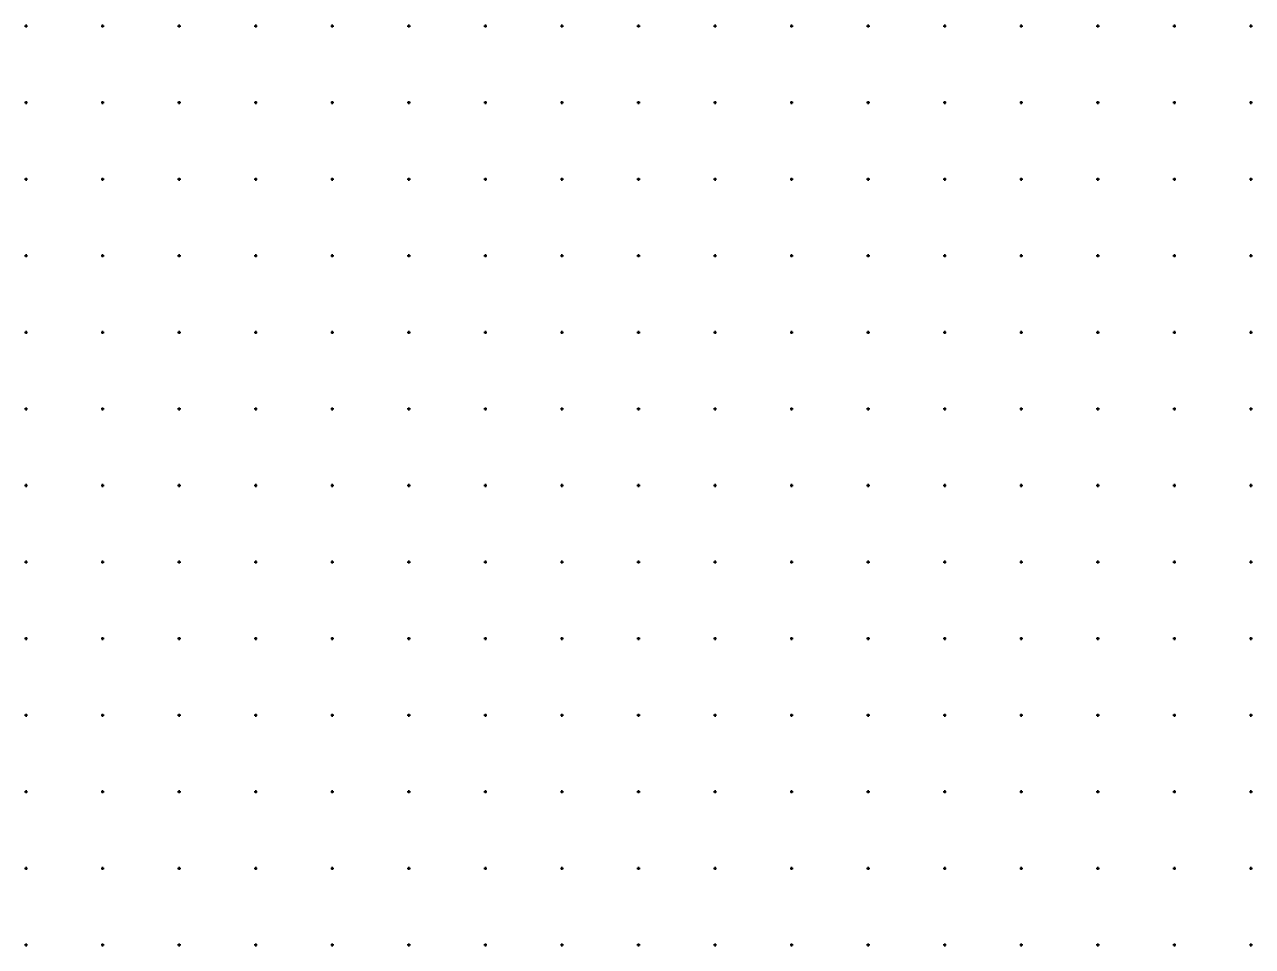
# Model space of a CAD drawing. Extents: x -703403 to -701924, y -1022520 to -1021856.
# Drawn here: x -703125.5 to -702724.5, y -1022475.5 to -1022174.5 of the extents above; entities that cross this region are included whole.
import ezdxf

# ---------------------------------------------------------------- set-up
doc = ezdxf.new("R2010")
doc.units = 0
doc.layers.add('Z_hektometricka_sit', color=7, linetype='Continuous')

msp = doc.modelspace()

# ---------------------------------------------------------------- linework, layer by layer
at = {"layer": 'Z_hektometricka_sit'}
for p, q in [((-703125.5, -1022175), (-703124.5, -1022175)), ((-703125, -1022174.5), (-703125, -1022175.5)), ((-703100.5, -1022175), (-703099.5, -1022175)), ((-703100, -1022174.5), (-703100, -1022175.5)), ((-703075.5, -1022175), (-703074.5, -1022175)), ((-703075, -1022174.5), (-703075, -1022175.5)), ((-703050.5, -1022175), (-703049.5, -1022175)), ((-703050, -1022174.5), (-703050, -1022175.5)), ((-703025.5, -1022175), (-703024.5, -1022175)), ((-703025, -1022174.5), (-703025, -1022175.5)), ((-703000.5, -1022175), (-702999.5, -1022175)), ((-703000, -1022174.5), (-703000, -1022175.5)), ((-702975.5, -1022175), (-702974.5, -1022175)), ((-702975, -1022174.5), (-702975, -1022175.5)), ((-702950.5, -1022175), (-702949.5, -1022175)), ((-702950, -1022174.5), (-702950, -1022175.5)), ((-702925.5, -1022175), (-702924.5, -1022175)), ((-702925, -1022174.5), (-702925, -1022175.5)), ((-702900.5, -1022175), (-702899.5, -1022175)), ((-702900, -1022174.5), (-702900, -1022175.5)), ((-702875.5, -1022175), (-702874.5, -1022175)), ((-702875, -1022174.5), (-702875, -1022175.5)), ((-702850.5, -1022175), (-702849.5, -1022175)), ((-702850, -1022174.5), (-702850, -1022175.5)), ((-702825.5, -1022175), (-702824.5, -1022175)), ((-702825, -1022174.5), (-702825, -1022175.5)), ((-702800.5, -1022175), (-702799.5, -1022175)), ((-702800, -1022174.5), (-702800, -1022175.5)), ((-702775.5, -1022175), (-702774.5, -1022175)), ((-702775, -1022174.5), (-702775, -1022175.5)), ((-702750.5, -1022175), (-702749.5, -1022175)), ((-702750, -1022174.5), (-702750, -1022175.5)), ((-702725.5, -1022175), (-702724.5, -1022175)), ((-702725, -1022174.5), (-702725, -1022175.5)), ((-703125.5, -1022200), (-703124.5, -1022200)), ((-703125, -1022199.5), (-703125, -1022200.5)), ((-703100.5, -1022200), (-703099.5, -1022200)), ((-703100, -1022199.5), (-703100, -1022200.5)), ((-703075.5, -1022200), (-703074.5, -1022200)), ((-703075, -1022199.5), (-703075, -1022200.5)), ((-703050.5, -1022200), (-703049.5, -1022200)), ((-703050, -1022199.5), (-703050, -1022200.5)), ((-703025.5, -1022200), (-703024.5, -1022200)), ((-703025, -1022199.5), (-703025, -1022200.5)), ((-703000.5, -1022200), (-702999.5, -1022200)), ((-703000, -1022199.5), (-703000, -1022200.5)), ((-702975.5, -1022200), (-702974.5, -1022200)), ((-702975, -1022199.5), (-702975, -1022200.5)), ((-702950.5, -1022200), (-702949.5, -1022200)), ((-702950, -1022199.5), (-702950, -1022200.5)), ((-702925.5, -1022200), (-702924.5, -1022200)), ((-702925, -1022199.5), (-702925, -1022200.5)), ((-702900.5, -1022200), (-702899.5, -1022200)), ((-702900, -1022199.5), (-702900, -1022200.5)), ((-702875.5, -1022200), (-702874.5, -1022200)), ((-702875, -1022199.5), (-702875, -1022200.5)), ((-702850.5, -1022200), (-702849.5, -1022200)), ((-702850, -1022199.5), (-702850, -1022200.5)), ((-702825.5, -1022200), (-702824.5, -1022200)), ((-702825, -1022199.5), (-702825, -1022200.5)), ((-702800.5, -1022200), (-702799.5, -1022200)), ((-702800, -1022199.5), (-702800, -1022200.5)), ((-702775.5, -1022200), (-702774.5, -1022200)), ((-702775, -1022199.5), (-702775, -1022200.5)), ((-702750.5, -1022200), (-702749.5, -1022200)), ((-702750, -1022199.5), (-702750, -1022200.5)), ((-702725.5, -1022200), (-702724.5, -1022200)), ((-702725, -1022199.5), (-702725, -1022200.5)), ((-703125.5, -1022225), (-703124.5, -1022225)), ((-703125, -1022224.5), (-703125, -1022225.5)), ((-703100.5, -1022225), (-703099.5, -1022225)), ((-703100, -1022224.5), (-703100, -1022225.5)), ((-703075.5, -1022225), (-703074.5, -1022225)), ((-703075, -1022224.5), (-703075, -1022225.5)), ((-703050.5, -1022225), (-703049.5, -1022225)), ((-703050, -1022224.5), (-703050, -1022225.5)), ((-703025.5, -1022225), (-703024.5, -1022225)), ((-703025, -1022224.5), (-703025, -1022225.5)), ((-703000.5, -1022225), (-702999.5, -1022225)), ((-703000, -1022224.5), (-703000, -1022225.5)), ((-702975.5, -1022225), (-702974.5, -1022225)), ((-702975, -1022224.5), (-702975, -1022225.5)), ((-702950.5, -1022225), (-702949.5, -1022225)), ((-702950, -1022224.5), (-702950, -1022225.5)), ((-702925.5, -1022225), (-702924.5, -1022225)), ((-702925, -1022224.5), (-702925, -1022225.5)), ((-702900.5, -1022225), (-702899.5, -1022225)), ((-702900, -1022224.5), (-702900, -1022225.5)), ((-702875.5, -1022225), (-702874.5, -1022225)), ((-702875, -1022224.5), (-702875, -1022225.5)), ((-702850.5, -1022225), (-702849.5, -1022225)), ((-702850, -1022224.5), (-702850, -1022225.5)), ((-702825.5, -1022225), (-702824.5, -1022225)), ((-702825, -1022224.5), (-702825, -1022225.5)), ((-702800.5, -1022225), (-702799.5, -1022225)), ((-702800, -1022224.5), (-702800, -1022225.5)), ((-702775.5, -1022225), (-702774.5, -1022225)), ((-702775, -1022224.5), (-702775, -1022225.5)), ((-702750.5, -1022225), (-702749.5, -1022225)), ((-702750, -1022224.5), (-702750, -1022225.5)), ((-702725.5, -1022225), (-702724.5, -1022225)), ((-702725, -1022224.5), (-702725, -1022225.5)), ((-703125.5, -1022250), (-703124.5, -1022250)), ((-703125, -1022249.5), (-703125, -1022250.5)), ((-703100.5, -1022250), (-703099.5, -1022250)), ((-703100, -1022249.5), (-703100, -1022250.5)), ((-703075.5, -1022250), (-703074.5, -1022250)), ((-703075, -1022249.5), (-703075, -1022250.5)), ((-703050.5, -1022250), (-703049.5, -1022250)), ((-703050, -1022249.5), (-703050, -1022250.5)), ((-703025.5, -1022250), (-703024.5, -1022250)), ((-703025, -1022249.5), (-703025, -1022250.5)), ((-703000.5, -1022250), (-702999.5, -1022250)), ((-703000, -1022249.5), (-703000, -1022250.5)), ((-702975.5, -1022250), (-702974.5, -1022250)), ((-702975, -1022249.5), (-702975, -1022250.5)), ((-702950.5, -1022250), (-702949.5, -1022250)), ((-702950, -1022249.5), (-702950, -1022250.5)), ((-702925.5, -1022250), (-702924.5, -1022250)), ((-702925, -1022249.5), (-702925, -1022250.5)), ((-702900.5, -1022250), (-702899.5, -1022250)), ((-702900, -1022249.5), (-702900, -1022250.5)), ((-702875.5, -1022250), (-702874.5, -1022250)), ((-702875, -1022249.5), (-702875, -1022250.5)), ((-702850.5, -1022250), (-702849.5, -1022250)), ((-702850, -1022249.5), (-702850, -1022250.5)), ((-702825.5, -1022250), (-702824.5, -1022250)), ((-702825, -1022249.5), (-702825, -1022250.5)), ((-702800.5, -1022250), (-702799.5, -1022250)), ((-702800, -1022249.5), (-702800, -1022250.5)), ((-702775.5, -1022250), (-702774.5, -1022250)), ((-702775, -1022249.5), (-702775, -1022250.5)), ((-702750.5, -1022250), (-702749.5, -1022250)), ((-702750, -1022249.5), (-702750, -1022250.5)), ((-702725.5, -1022250), (-702724.5, -1022250)), ((-702725, -1022249.5), (-702725, -1022250.5)), ((-703125.5, -1022275), (-703124.5, -1022275)), ((-703125, -1022274.5), (-703125, -1022275.5)), ((-703100.5, -1022275), (-703099.5, -1022275)), ((-703100, -1022274.5), (-703100, -1022275.5)), ((-703075.5, -1022275), (-703074.5, -1022275)), ((-703075, -1022274.5), (-703075, -1022275.5)), ((-703050.5, -1022275), (-703049.5, -1022275)), ((-703050, -1022274.5), (-703050, -1022275.5)), ((-703025.5, -1022275), (-703024.5, -1022275)), ((-703025, -1022274.5), (-703025, -1022275.5)), ((-703000.5, -1022275), (-702999.5, -1022275)), ((-703000, -1022274.5), (-703000, -1022275.5)), ((-702975.5, -1022275), (-702974.5, -1022275)), ((-702975, -1022274.5), (-702975, -1022275.5)), ((-702950.5, -1022275), (-702949.5, -1022275)), ((-702950, -1022274.5), (-702950, -1022275.5)), ((-702925.5, -1022275), (-702924.5, -1022275)), ((-702925, -1022274.5), (-702925, -1022275.5)), ((-702900.5, -1022275), (-702899.5, -1022275)), ((-702900, -1022274.5), (-702900, -1022275.5)), ((-702875.5, -1022275), (-702874.5, -1022275)), ((-702875, -1022274.5), (-702875, -1022275.5)), ((-702850.5, -1022275), (-702849.5, -1022275)), ((-702850, -1022274.5), (-702850, -1022275.5)), ((-702825.5, -1022275), (-702824.5, -1022275)), ((-702825, -1022274.5), (-702825, -1022275.5)), ((-702800.5, -1022275), (-702799.5, -1022275)), ((-702800, -1022274.5), (-702800, -1022275.5)), ((-702775.5, -1022275), (-702774.5, -1022275)), ((-702775, -1022274.5), (-702775, -1022275.5)), ((-702750.5, -1022275), (-702749.5, -1022275)), ((-702750, -1022274.5), (-702750, -1022275.5)), ((-702725.5, -1022275), (-702724.5, -1022275)), ((-702725, -1022274.5), (-702725, -1022275.5)), ((-703125.5, -1022300), (-703124.5, -1022300)), ((-703125, -1022299.5), (-703125, -1022300.5)), ((-703100.5, -1022300), (-703099.5, -1022300)), ((-703100, -1022299.5), (-703100, -1022300.5)), ((-703075.5, -1022300), (-703074.5, -1022300)), ((-703075, -1022299.5), (-703075, -1022300.5)), ((-703050.5, -1022300), (-703049.5, -1022300)), ((-703050, -1022299.5), (-703050, -1022300.5)), ((-703025.5, -1022300), (-703024.5, -1022300)), ((-703025, -1022299.5), (-703025, -1022300.5)), ((-703000.5, -1022300), (-702999.5, -1022300)), ((-703000, -1022299.5), (-703000, -1022300.5)), ((-702975.5, -1022300), (-702974.5, -1022300)), ((-702975, -1022299.5), (-702975, -1022300.5)), ((-702950.5, -1022300), (-702949.5, -1022300)), ((-702950, -1022299.5), (-702950, -1022300.5)), ((-702925.5, -1022300), (-702924.5, -1022300)), ((-702925, -1022299.5), (-702925, -1022300.5)), ((-702900.5, -1022300), (-702899.5, -1022300)), ((-702900, -1022299.5), (-702900, -1022300.5)), ((-702875.5, -1022300), (-702874.5, -1022300)), ((-702875, -1022299.5), (-702875, -1022300.5)), ((-702850.5, -1022300), (-702849.5, -1022300)), ((-702850, -1022299.5), (-702850, -1022300.5)), ((-702825.5, -1022300), (-702824.5, -1022300)), ((-702825, -1022299.5), (-702825, -1022300.5)), ((-702800.5, -1022300), (-702799.5, -1022300)), ((-702800, -1022299.5), (-702800, -1022300.5)), ((-702775.5, -1022300), (-702774.5, -1022300)), ((-702775, -1022299.5), (-702775, -1022300.5)), ((-702750.5, -1022300), (-702749.5, -1022300)), ((-702750, -1022299.5), (-702750, -1022300.5)), ((-702725.5, -1022300), (-702724.5, -1022300)), ((-702725, -1022299.5), (-702725, -1022300.5)), ((-703125.5, -1022325), (-703124.5, -1022325)), ((-703125, -1022324.5), (-703125, -1022325.5)), ((-703100.5, -1022325), (-703099.5, -1022325)), ((-703100, -1022324.5), (-703100, -1022325.5)), ((-703075.5, -1022325), (-703074.5, -1022325)), ((-703075, -1022324.5), (-703075, -1022325.5)), ((-703050.5, -1022325), (-703049.5, -1022325)), ((-703050, -1022324.5), (-703050, -1022325.5)), ((-703025.5, -1022325), (-703024.5, -1022325)), ((-703025, -1022324.5), (-703025, -1022325.5)), ((-703000.5, -1022325), (-702999.5, -1022325)), ((-703000, -1022324.5), (-703000, -1022325.5)), ((-702975.5, -1022325), (-702974.5, -1022325)), ((-702975, -1022324.5), (-702975, -1022325.5)), ((-702950.5, -1022325), (-702949.5, -1022325)), ((-702950, -1022324.5), (-702950, -1022325.5)), ((-702925.5, -1022325), (-702924.5, -1022325)), ((-702925, -1022324.5), (-702925, -1022325.5)), ((-702900.5, -1022325), (-702899.5, -1022325)), ((-702900, -1022324.5), (-702900, -1022325.5)), ((-702875.5, -1022325), (-702874.5, -1022325)), ((-702875, -1022324.5), (-702875, -1022325.5)), ((-702850.5, -1022325), (-702849.5, -1022325)), ((-702850, -1022324.5), (-702850, -1022325.5)), ((-702825.5, -1022325), (-702824.5, -1022325)), ((-702825, -1022324.5), (-702825, -1022325.5)), ((-702800.5, -1022325), (-702799.5, -1022325)), ((-702800, -1022324.5), (-702800, -1022325.5)), ((-702775.5, -1022325), (-702774.5, -1022325)), ((-702775, -1022324.5), (-702775, -1022325.5)), ((-702750.5, -1022325), (-702749.5, -1022325)), ((-702750, -1022324.5), (-702750, -1022325.5)), ((-702725.5, -1022325), (-702724.5, -1022325)), ((-702725, -1022324.5), (-702725, -1022325.5)), ((-703125, -1022349.5), (-703125, -1022350.5)), ((-703100, -1022349.5), (-703100, -1022350.5)), ((-703075, -1022349.5), (-703075, -1022350.5)), ((-703050, -1022349.5), (-703050, -1022350.5)), ((-703025, -1022349.5), (-703025, -1022350.5)), ((-703000, -1022349.5), (-703000, -1022350.5)), ((-702975, -1022349.5), (-702975, -1022350.5)), ((-702950, -1022349.5), (-702950, -1022350.5)), ((-702925, -1022349.5), (-702925, -1022350.5)), ((-702900, -1022349.5), (-702900, -1022350.5)), ((-702875, -1022349.5), (-702875, -1022350.5)), ((-702850, -1022349.5), (-702850, -1022350.5)), ((-702825, -1022349.5), (-702825, -1022350.5)), ((-702800, -1022349.5), (-702800, -1022350.5)), ((-702775, -1022349.5), (-702775, -1022350.5)), ((-702750, -1022349.5), (-702750, -1022350.5)), ((-702725, -1022349.5), (-702725, -1022350.5)), ((-703125.5, -1022350), (-703124.5, -1022350)), ((-703100.5, -1022350), (-703099.5, -1022350)), ((-703075.5, -1022350), (-703074.5, -1022350)), ((-703050.5, -1022350), (-703049.5, -1022350)), ((-703025.5, -1022350), (-703024.5, -1022350)), ((-703000.5, -1022350), (-702999.5, -1022350)), ((-702975.5, -1022350), (-702974.5, -1022350)), ((-702950.5, -1022350), (-702949.5, -1022350)), ((-702925.5, -1022350), (-702924.5, -1022350)), ((-702900.5, -1022350), (-702899.5, -1022350)), ((-702875.5, -1022350), (-702874.5, -1022350)), ((-702850.5, -1022350), (-702849.5, -1022350)), ((-702825.5, -1022350), (-702824.5, -1022350)), ((-702800.5, -1022350), (-702799.5, -1022350)), ((-702775.5, -1022350), (-702774.5, -1022350)), ((-702750.5, -1022350), (-702749.5, -1022350)), ((-702725.5, -1022350), (-702724.5, -1022350)), ((-703125.5, -1022375), (-703124.5, -1022375)), ((-703125, -1022374.5), (-703125, -1022375.5)), ((-703100.5, -1022375), (-703099.5, -1022375)), ((-703100, -1022374.5), (-703100, -1022375.5)), ((-703075.5, -1022375), (-703074.5, -1022375)), ((-703075, -1022374.5), (-703075, -1022375.5)), ((-703050.5, -1022375), (-703049.5, -1022375)), ((-703050, -1022374.5), (-703050, -1022375.5)), ((-703025.5, -1022375), (-703024.5, -1022375)), ((-703025, -1022374.5), (-703025, -1022375.5)), ((-703000.5, -1022375), (-702999.5, -1022375)), ((-703000, -1022374.5), (-703000, -1022375.5)), ((-702975.5, -1022375), (-702974.5, -1022375)), ((-702975, -1022374.5), (-702975, -1022375.5)), ((-702950.5, -1022375), (-702949.5, -1022375)), ((-702950, -1022374.5), (-702950, -1022375.5)), ((-702925.5, -1022375), (-702924.5, -1022375)), ((-702925, -1022374.5), (-702925, -1022375.5)), ((-702900.5, -1022375), (-702899.5, -1022375)), ((-702900, -1022374.5), (-702900, -1022375.5)), ((-702875.5, -1022375), (-702874.5, -1022375)), ((-702875, -1022374.5), (-702875, -1022375.5)), ((-702850.5, -1022375), (-702849.5, -1022375)), ((-702850, -1022374.5), (-702850, -1022375.5)), ((-702825.5, -1022375), (-702824.5, -1022375)), ((-702825, -1022374.5), (-702825, -1022375.5)), ((-702800.5, -1022375), (-702799.5, -1022375)), ((-702800, -1022374.5), (-702800, -1022375.5)), ((-702775.5, -1022375), (-702774.5, -1022375)), ((-702775, -1022374.5), (-702775, -1022375.5)), ((-702750.5, -1022375), (-702749.5, -1022375)), ((-702750, -1022374.5), (-702750, -1022375.5)), ((-702725.5, -1022375), (-702724.5, -1022375)), ((-702725, -1022374.5), (-702725, -1022375.5)), ((-703125.5, -1022400), (-703124.5, -1022400)), ((-703125, -1022399.5), (-703125, -1022400.5)), ((-703100.5, -1022400), (-703099.5, -1022400)), ((-703100, -1022399.5), (-703100, -1022400.5)), ((-703075.5, -1022400), (-703074.5, -1022400)), ((-703075, -1022399.5), (-703075, -1022400.5)), ((-703050.5, -1022400), (-703049.5, -1022400)), ((-703050, -1022399.5), (-703050, -1022400.5)), ((-703025.5, -1022400), (-703024.5, -1022400)), ((-703025, -1022399.5), (-703025, -1022400.5)), ((-703000.5, -1022400), (-702999.5, -1022400)), ((-703000, -1022399.5), (-703000, -1022400.5)), ((-702975.5, -1022400), (-702974.5, -1022400)), ((-702975, -1022399.5), (-702975, -1022400.5)), ((-702950.5, -1022400), (-702949.5, -1022400)), ((-702950, -1022399.5), (-702950, -1022400.5)), ((-702925.5, -1022400), (-702924.5, -1022400)), ((-702925, -1022399.5), (-702925, -1022400.5)), ((-702900.5, -1022400), (-702899.5, -1022400)), ((-702900, -1022399.5), (-702900, -1022400.5)), ((-702875.5, -1022400), (-702874.5, -1022400)), ((-702875, -1022399.5), (-702875, -1022400.5)), ((-702850.5, -1022400), (-702849.5, -1022400)), ((-702850, -1022399.5), (-702850, -1022400.5)), ((-702825.5, -1022400), (-702824.5, -1022400)), ((-702825, -1022399.5), (-702825, -1022400.5)), ((-702800.5, -1022400), (-702799.5, -1022400)), ((-702800, -1022399.5), (-702800, -1022400.5)), ((-702775.5, -1022400), (-702774.5, -1022400)), ((-702775, -1022399.5), (-702775, -1022400.5)), ((-702750.5, -1022400), (-702749.5, -1022400)), ((-702750, -1022399.5), (-702750, -1022400.5)), ((-702725.5, -1022400), (-702724.5, -1022400)), ((-702725, -1022399.5), (-702725, -1022400.5)), ((-703125.5, -1022425), (-703124.5, -1022425)), ((-703125, -1022424.5), (-703125, -1022425.5)), ((-703100.5, -1022425), (-703099.5, -1022425)), ((-703100, -1022424.5), (-703100, -1022425.5)), ((-703075.5, -1022425), (-703074.5, -1022425)), ((-703075, -1022424.5), (-703075, -1022425.5)), ((-703050.5, -1022425), (-703049.5, -1022425)), ((-703050, -1022424.5), (-703050, -1022425.5)), ((-703025.5, -1022425), (-703024.5, -1022425)), ((-703025, -1022424.5), (-703025, -1022425.5)), ((-703000.5, -1022425), (-702999.5, -1022425)), ((-703000, -1022424.5), (-703000, -1022425.5)), ((-702975.5, -1022425), (-702974.5, -1022425)), ((-702975, -1022424.5), (-702975, -1022425.5)), ((-702950.5, -1022425), (-702949.5, -1022425)), ((-702950, -1022424.5), (-702950, -1022425.5)), ((-702925.5, -1022425), (-702924.5, -1022425)), ((-702925, -1022424.5), (-702925, -1022425.5)), ((-702900.5, -1022425), (-702899.5, -1022425)), ((-702900, -1022424.5), (-702900, -1022425.5)), ((-702875.5, -1022425), (-702874.5, -1022425)), ((-702875, -1022424.5), (-702875, -1022425.5)), ((-702850.5, -1022425), (-702849.5, -1022425)), ((-702850, -1022424.5), (-702850, -1022425.5)), ((-702825.5, -1022425), (-702824.5, -1022425)), ((-702825, -1022424.5), (-702825, -1022425.5)), ((-702800.5, -1022425), (-702799.5, -1022425)), ((-702800, -1022424.5), (-702800, -1022425.5)), ((-702775.5, -1022425), (-702774.5, -1022425)), ((-702775, -1022424.5), (-702775, -1022425.5)), ((-702750.5, -1022425), (-702749.5, -1022425)), ((-702750, -1022424.5), (-702750, -1022425.5)), ((-702725.5, -1022425), (-702724.5, -1022425)), ((-702725, -1022424.5), (-702725, -1022425.5)), ((-703125, -1022449.5), (-703125, -1022450.5)), ((-703100, -1022449.5), (-703100, -1022450.5)), ((-703075, -1022449.5), (-703075, -1022450.5)), ((-703050, -1022449.5), (-703050, -1022450.5)), ((-703025, -1022449.5), (-703025, -1022450.5)), ((-703000, -1022449.5), (-703000, -1022450.5)), ((-702975, -1022449.5), (-702975, -1022450.5)), ((-702950, -1022449.5), (-702950, -1022450.5)), ((-702925, -1022449.5), (-702925, -1022450.5)), ((-702900, -1022449.5), (-702900, -1022450.5)), ((-702875, -1022449.5), (-702875, -1022450.5)), ((-702850, -1022449.5), (-702850, -1022450.5)), ((-702825, -1022449.5), (-702825, -1022450.5)), ((-702800, -1022449.5), (-702800, -1022450.5)), ((-702775, -1022449.5), (-702775, -1022450.5)), ((-702750, -1022449.5), (-702750, -1022450.5)), ((-702725, -1022449.5), (-702725, -1022450.5)), ((-703125.5, -1022450), (-703124.5, -1022450)), ((-703100.5, -1022450), (-703099.5, -1022450)), ((-703075.5, -1022450), (-703074.5, -1022450)), ((-703050.5, -1022450), (-703049.5, -1022450)), ((-703025.5, -1022450), (-703024.5, -1022450)), ((-703000.5, -1022450), (-702999.5, -1022450)), ((-702975.5, -1022450), (-702974.5, -1022450)), ((-702950.5, -1022450), (-702949.5, -1022450)), ((-702925.5, -1022450), (-702924.5, -1022450)), ((-702900.5, -1022450), (-702899.5, -1022450)), ((-702875.5, -1022450), (-702874.5, -1022450)), ((-702850.5, -1022450), (-702849.5, -1022450)), ((-702825.5, -1022450), (-702824.5, -1022450)), ((-702800.5, -1022450), (-702799.5, -1022450)), ((-702775.5, -1022450), (-702774.5, -1022450)), ((-702750.5, -1022450), (-702749.5, -1022450)), ((-702725.5, -1022450), (-702724.5, -1022450)), ((-703125.5, -1022475), (-703124.5, -1022475)), ((-703125, -1022474.5), (-703125, -1022475.5)), ((-703100.5, -1022475), (-703099.5, -1022475)), ((-703100, -1022474.5), (-703100, -1022475.5)), ((-703075.5, -1022475), (-703074.5, -1022475)), ((-703075, -1022474.5), (-703075, -1022475.5)), ((-703050.5, -1022475), (-703049.5, -1022475)), ((-703050, -1022474.5), (-703050, -1022475.5)), ((-703025.5, -1022475), (-703024.5, -1022475)), ((-703025, -1022474.5), (-703025, -1022475.5)), ((-703000.5, -1022475), (-702999.5, -1022475)), ((-703000, -1022474.5), (-703000, -1022475.5)), ((-702975.5, -1022475), (-702974.5, -1022475)), ((-702975, -1022474.5), (-702975, -1022475.5)), ((-702950.5, -1022475), (-702949.5, -1022475)), ((-702950, -1022474.5), (-702950, -1022475.5)), ((-702925.5, -1022475), (-702924.5, -1022475)), ((-702925, -1022474.5), (-702925, -1022475.5)), ((-702900.5, -1022475), (-702899.5, -1022475)), ((-702900, -1022474.5), (-702900, -1022475.5)), ((-702875.5, -1022475), (-702874.5, -1022475)), ((-702875, -1022474.5), (-702875, -1022475.5)), ((-702850.5, -1022475), (-702849.5, -1022475)), ((-702850, -1022474.5), (-702850, -1022475.5)), ((-702825.5, -1022475), (-702824.5, -1022475)), ((-702825, -1022474.5), (-702825, -1022475.5)), ((-702800.5, -1022475), (-702799.5, -1022475)), ((-702800, -1022474.5), (-702800, -1022475.5)), ((-702775.5, -1022475), (-702774.5, -1022475)), ((-702775, -1022474.5), (-702775, -1022475.5)), ((-702750.5, -1022475), (-702749.5, -1022475)), ((-702750, -1022474.5), (-702750, -1022475.5)), ((-702725.5, -1022475), (-702724.5, -1022475)), ((-702725, -1022474.5), (-702725, -1022475.5))]:
    msp.add_line(p, q, dxfattribs=at)

doc.saveas('drawing.dxf')
